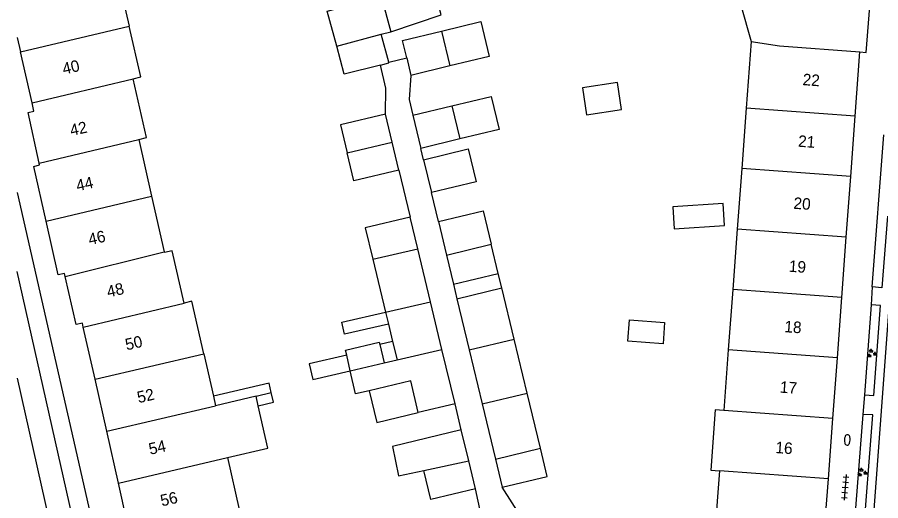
# Model space of a CAD drawing. Extents: x 132998 to 136004, y 396998 to 398512.
# Drawn here: x 133000 to 133074.9, y 397298.6 to 397340.6 of the extents above; entities that cross this region are included whole.
import ezdxf

# ---------------------------------------------------------------- set-up
doc = ezdxf.new("R2010")
doc.units = 0
for name, color, linetype in [('gg-afsc-erfafscheiding', 7, 'Continuous'), ('gg-anno-huisnummerreeks BGT', 7, 'Continuous'), ('gg-bbg-gedigitaliseerde bebouwing', 7, 'Continuous'), ('gg-bbg-gedigitaliseerde bijgebouw', 7, 'Continuous'), ('gg-bbg-hoofdgebouw', 7, 'Continuous'), ('gg-bbg-luifel en loopbrug', 7, 'Continuous'), ('gg-bbg-tussenscheiding', 7, 'Continuous'), ('gg-knt-verharding', 7, 'Continuous'), ('gg-knt-verharding nz', 7, 'Continuous'), ('gt-grn-weggrens', 7, 'Continuous'), ('gt-symb-brandkraan', 7, 'Continuous'), ('gt-symb-groenvak', 7, 'Continuous'), ('gt-symb-tegel verharding', 7, 'Continuous')]:
    doc.layers.add(name, color=color, linetype=linetype)

# ---------------------------------------------------------------- blocks, each defined once
blk = doc.blocks.new('gt0-TEG1')
at = {"layer": 'gt-symb-tegel verharding'}
for p, q in [((-1.125, 0), (1.125, 0)), ((-0.9, -0.25), (-0.9, 0.25)), ((-0.45, -0.25), (-0.45, 0.25)), ((0, -0.25), (0, 0.25)), ((0.45, -0.25), (0.45, 0.25)), ((0.9, -0.25), (0.9, 0.25))]:
    blk.add_line(p, q, dxfattribs=at)
blk = doc.blocks.new('gt0-BR')
at = {"layer": 'gt-symb-brandkraan'}
for centre, radius, start, end in [((-0.244, 0), 0.206, 107.56694, 252.43307), ((0.599, -2.664), 3, 106.89205, 107.56694), ((0, -0.691), 0.938, 73.10799, 106.89205), ((-0.599, -2.664), 3, 72.43309, 73.10799), ((0.244, 0), 0.206, 287.56695, 72.43309), ((0.599, 2.664), 3, 252.43307, 253.10797), ((0, 0.691), 0.938, 253.10797, 286.89206), ((-0.599, 2.664), 3, 286.89206, 287.56695)]:
    blk.add_arc(centre, radius, start, end, dxfattribs=at)
blk = doc.blocks.new('gt0-GRVAK')
at = {"layer": 'gt-symb-groenvak'}
for p, q in [((-0.11, 0.189), (-0.228, 0.24)), ((-0.182, 0.153), (0.088, 0.153)), ((-0.091, 0.211), (-0.156, 0.322)), ((-0.047, 0.214), (-0.047, 0.393)), ((-0.004, 0.211), (0.061, 0.322)), ((0.015, 0.189), (0.133, 0.24)), ((0.262, -0.052), (0.197, 0.059)), ((0.305, -0.049), (0.305, 0.13)), ((0.349, -0.052), (0.414, 0.059)), ((-0.245, -0.228), (-0.363, -0.177)), ((-0.318, -0.264), (-0.047, -0.264)), ((-0.226, -0.206), (-0.291, -0.095)), ((-0.183, -0.203), (-0.183, -0.024)), ((-0.139, -0.206), (-0.074, -0.095)), ((-0.12, -0.228), (-0.002, -0.177)), ((0.243, -0.074), (0.125, -0.023)), ((0.17, -0.11), (0.441, -0.11)), ((0.368, -0.074), (0.486, -0.023))]:
    blk.add_line(p, q, dxfattribs=at)

msp = doc.modelspace()

# ---------------------------------------------------------------- linework, layer by layer
at = {"layer": 'gg-afsc-erfafscheiding'}
for p, q in [((133032.228, 397336.667), (133033.782, 397337.041)), ((133035.242, 397328.213), (133035.004, 397329.204)), ((133033.103, 397327.306), (133034.084, 397323.234)), ((133036.53, 397322.865), (133035.925, 397325.378)), ((133038.523, 397304.8), (133037.985, 397307.035)), ((133043.804, 397297.109), (133042.078, 397299.824))]:
    msp.add_line(p, q, dxfattribs=at)
for points in [[(133031.933, 397332.167), (133031.966, 397334.413), (133031.499, 397336.424)], [(133034.146, 397335.529), (133033.987, 397333.443), (133034.313, 397332.077)], [(133026.937, 397294.751), (133040.207, 397297.522), (133039.759, 397299.666)]]:
    msp.add_lwpolyline(points, dxfattribs=at)
at = {"layer": 'gg-bbg-gedigitaliseerde bebouwing'}
for p, q in [((133008.695, 397344.229), (133009.701, 397339.813)), ((133062.766, 397341.612), (133063.665, 397338.468)), ((133063.665, 397338.468), (133063.237, 397332.688)), ((133063.237, 397332.688), (133062.85, 397327.444)), ((133010.535, 397329.975), (133011.652, 397325.069)), ((133062.85, 397327.444), (133062.462, 397322.204)), ((133011.652, 397325.069), (133012.756, 397320.223)), ((133062.462, 397322.204), (133062.074, 397316.962)), ((133062.074, 397316.962), (133061.686, 397311.72)), ((133016.175, 397311.395), (133017.013, 397307.716)), ((133061.686, 397311.72), (133061.299, 397306.479)), ((133017.013, 397307.716), (133017.202, 397306.885)), ((133020.715, 397307.708), (133017.202, 397306.885)), ((133020.904, 397306.877), (133020.715, 397307.708)), ((133018.229, 397302.378), (133019.257, 397297.867))]:
    msp.add_line(p, q, dxfattribs=at)
for points in [[(133010.041, 397335.233), (133010.708, 397335.393), (133009.701, 397339.813)], [(133010.535, 397329.975), (133011.202, 397330.135), (133010.041, 397335.233)], [(133014.471, 397315.786), (133013.439, 397320.315), (133012.77, 397320.163), (133012.756, 397320.223)], [(133016.175, 397311.395), (133015.14, 397315.938), (133014.471, 397315.786)], [(133018.229, 397302.378), (133021.742, 397303.202), (133020.904, 397306.877)], [(133061.299, 397306.479), (133060.552, 397306.534), (133060.164, 397301.291), (133060.911, 397301.236)], [(133060.911, 397301.236), (133060.519, 397295.935), (133062.848, 397295.818)]]:
    msp.add_lwpolyline(points, dxfattribs=at)
at = {"layer": 'gg-bbg-gedigitaliseerde bijgebouw'}
for p, q in [((133031.577, 397339.096), (133032.412, 397339.32)), ((133032.228, 397336.667), (133031.577, 397339.096)), ((133033.782, 397337.041), (133034.146, 397335.529)), ((133037.541, 397336.347), (133034.146, 397335.529)), ((133034.313, 397332.077), (133037.711, 397332.882)), ((133032.515, 397329.751), (133031.933, 397332.167)), ((133034.313, 397332.077), (133035.004, 397329.204)), ((133033.103, 397327.306), (133032.515, 397329.751)), ((133038.399, 397330.022), (133035.004, 397329.204)), ((133035.242, 397328.213), (133035.925, 397325.378)), ((133034.746, 397320.484), (133034.084, 397323.234)), ((133036.53, 397322.865), (133037.234, 397319.943)), ((133035.851, 397315.895), (133034.746, 397320.484)), ((133041.728, 397318.363), (133041.122, 397320.879)), ((133037.234, 397319.943), (133037.84, 397317.426)), ((133030.849, 397319.581), (133031.951, 397315.004)), ((133037.84, 397317.426), (133041.728, 397318.363)), ((133038.146, 397316.155), (133042.034, 397317.092)), ((133043.101, 397312.663), (133042.034, 397317.092)), ((133036.846, 397311.765), (133035.851, 397315.895)), ((133038.146, 397316.155), (133039.212, 397311.726)), ((133031.951, 397315.004), (133032.201, 397313.967)), ((133032.201, 397313.967), (133032.565, 397312.458)), ((133031.445, 397312.198), (133031.818, 397310.595)), ((133032.565, 397312.458), (133032.95, 397310.859)), ((133044.229, 397307.978), (133043.101, 397312.663)), ((133037.985, 397307.035), (133036.846, 397311.765)), ((133039.212, 397311.726), (133040.34, 397307.041)), ((133028.89, 397309.914), (133028.577, 397311.258)), ((133031.818, 397310.595), (133032.95, 397310.859)), ((133045.382, 397303.191), (133044.229, 397307.978)), ((133037.985, 397307.035), (133034.786, 397306.28)), ((133040.34, 397307.041), (133041.493, 397302.254)), ((133039.17, 397302.111), (133038.523, 397304.8)), ((133039.759, 397299.666), (133039.17, 397302.111)), ((133041.493, 397302.254), (133042.078, 397299.824))]:
    msp.add_line(p, q, dxfattribs=at)
for points in [[(133032.412, 397339.32), (133036.777, 397340.77), (133035.557, 397345.322), (133031.117, 397344.15)], [(133027.713, 397338.06), (133026.898, 397341.098), (133029.666, 397341.829)], [(133036.812, 397339.375), (133040.207, 397340.192), (133040.936, 397337.164), (133037.541, 397336.347)], [(133033.782, 397337.041), (133033.417, 397338.557), (133036.812, 397339.375)], [(133031.499, 397336.424), (133028.36, 397335.645), (133027.713, 397338.06)], [(133031.499, 397336.424), (133032.243, 397336.609), (133032.228, 397336.667)], [(133052.431, 397332.581), (133052.059, 397334.927), (133049.023, 397334.446), (133049.394, 397332.1), (133052.431, 397332.581)], [(133037.711, 397332.882), (133041.109, 397333.686), (133041.794, 397330.839), (133038.399, 397330.022)], [(133031.933, 397332.167), (133028.04, 397331.245), (133028.625, 397328.815)], [(133033.103, 397327.306), (133029.211, 397326.384), (133028.625, 397328.815)], [(133035.242, 397328.213), (133039.131, 397329.149), (133039.817, 397326.299), (133035.925, 397325.378)], [(133056.994, 397322.228), (133061.35, 397322.498), (133061.231, 397324.412), (133056.876, 397324.142), (133056.994, 397322.228)], [(133036.53, 397322.865), (133040.422, 397323.787), (133041.122, 397320.879)], [(133034.084, 397323.234), (133030.192, 397322.312), (133030.849, 397319.581)], [(133052.967, 397312.477), (133053.103, 397314.327), (133056.157, 397314.103), (133056.021, 397312.252), (133052.967, 397312.477)], [(133028.577, 397311.258), (133028.473, 397311.707), (133031.401, 397312.388), (133031.445, 397312.198)], [(133030.521, 397308.184), (133029.356, 397307.912), (133028.89, 397309.914)], [(133034.786, 397306.28), (133034.133, 397309.029), (133030.521, 397308.184)], [(133038.523, 397304.8), (133032.541, 397303.347), (133033.081, 397300.804), (133035.26, 397301.266)], [(133042.078, 397299.824), (133045.971, 397300.745), (133045.382, 397303.191)], [(133039.759, 397299.666), (133035.867, 397298.744), (133035.26, 397301.266)]]:
    msp.add_lwpolyline(points, dxfattribs=at)
at = {"layer": 'gg-bbg-hoofdgebouw'}
for p, q in [((133000, 397338.817), (133000.285, 397337.563)), ((133001.29, 397333.145), (133000.285, 397337.563)), ((133072.696, 397331.992), (133073.11, 397337.58)), ((133072.309, 397326.751), (133072.696, 397331.992)), ((133071.921, 397321.509), (133072.309, 397326.751)), ((133071.533, 397316.267), (133071.921, 397321.509)), ((133071.145, 397311.025), (133071.533, 397316.267)), ((133006.747, 397309.184), (133005.73, 397313.696)), ((133070.757, 397305.784), (133071.145, 397311.025)), ((133007.764, 397304.673), (133006.747, 397309.184)), ((133070.369, 397300.542), (133070.757, 397305.784)), ((133008.782, 397300.162), (133007.764, 397304.673)), ((133009.799, 397295.651), (133008.782, 397300.162)), ((133069.981, 397295.295), (133070.369, 397300.542))]:
    msp.add_line(p, q, dxfattribs=at)
for points in [[(133073.11, 397337.58), (133073.65, 397337.52), (133074.171, 397344.071)], [(133001.908, 397327.917), (133000.94, 397332.31), (133001.45, 397332.44), (133001.29, 397333.145)], [(133002.508, 397322.883), (133001.43, 397327.64), (133001.94, 397327.77), (133001.908, 397327.917)], [(133004.16, 397318.099), (133004.1, 397318.36), (133003.56, 397318.24), (133002.508, 397322.883)], [(133005.73, 397313.696), (133005.65, 397314.05), (133005.12, 397313.92), (133004.16, 397318.099)]]:
    msp.add_lwpolyline(points, dxfattribs=at)
at = {"layer": 'gg-bbg-luifel en loopbrug'}
for p, q in [((133042.034, 397317.092), (133041.728, 397318.363)), ((133037.84, 397317.426), (133038.146, 397316.155)), ((133032.565, 397312.458), (133031.445, 397312.198)), ((133020.715, 397307.708), (133022.036, 397308.017))]:
    msp.add_line(p, q, dxfattribs=at)
for points in [[(133032.201, 397313.967), (133028.401, 397313.098), (133028.163, 397314.139), (133031.951, 397315.004)], [(133028.577, 397311.258), (133025.331, 397310.502), (133025.643, 397309.159), (133028.89, 397309.914)], [(133022.036, 397308.017), (133021.841, 397308.848), (133017.013, 397307.716)], [(133020.904, 397306.877), (133022.23, 397307.187), (133022.036, 397308.017)], [(133030.521, 397308.184), (133031.183, 397305.435), (133034.786, 397306.28)]]:
    msp.add_lwpolyline(points, dxfattribs=at)
at = {"layer": 'gg-bbg-tussenscheiding'}
for p, q in [((133031.601, 397342.34), (133032.412, 397339.32)), ((133000.285, 397337.563), (133009.701, 397339.813)), ((133027.713, 397338.06), (133031.577, 397339.096)), ((133036.812, 397339.375), (133037.541, 397336.347)), ((133001.29, 397333.145), (133010.041, 397335.233)), ((133037.711, 397332.882), (133038.399, 397330.022)), ((133072.696, 397331.992), (133063.237, 397332.688)), ((133001.908, 397327.917), (133010.535, 397329.975)), ((133028.625, 397328.815), (133032.515, 397329.751)), ((133072.309, 397326.751), (133062.85, 397327.444)), ((133002.508, 397322.883), (133011.652, 397325.069)), ((133071.921, 397321.509), (133062.462, 397322.204)), ((133030.849, 397319.581), (133034.746, 397320.484)), ((133037.234, 397319.943), (133041.122, 397320.879)), ((133004.16, 397318.099), (133012.756, 397320.223)), ((133071.533, 397316.267), (133062.074, 397316.962)), ((133031.951, 397315.004), (133035.851, 397315.895)), ((133005.73, 397313.696), (133014.471, 397315.786)), ((133039.212, 397311.726), (133043.101, 397312.663)), ((133006.747, 397309.184), (133016.175, 397311.395)), ((133032.95, 397310.859), (133036.846, 397311.765)), ((133071.145, 397311.025), (133061.686, 397311.72)), ((133028.89, 397309.914), (133031.818, 397310.595)), ((133040.34, 397307.041), (133044.229, 397307.978)), ((133007.764, 397304.673), (133017.202, 397306.885)), ((133070.757, 397305.784), (133061.299, 397306.479)), ((133041.493, 397302.254), (133045.382, 397303.191)), ((133008.782, 397300.162), (133018.229, 397302.378)), ((133035.26, 397301.266), (133039.17, 397302.111)), ((133070.369, 397300.542), (133060.911, 397301.236))]:
    msp.add_line(p, q, dxfattribs=at)
msp.add_lwpolyline([(133063.665, 397338.468), (133066.114, 397338.097), (133073.11, 397337.58)], dxfattribs=at)
at = {"layer": 'gg-knt-verharding'}
for p, q in [((133074.17, 397317.202), (133075.165, 397330.38)), ((133000, 397325.372), (133008.925, 397286.111)), ((133074.084, 397315.618), (133073.488, 397307.829)), ((133074.898, 397315.577), (133074.084, 397315.618)), ((133073.367, 397306.115), (133072.441, 397294.658)), ((133074.217, 397306.083), (133073.367, 397306.115))]:
    msp.add_line(p, q, dxfattribs=at)
for points in [[(133075.507, 397323.324), (133075.016, 397317.105), (133074.17, 397317.202)], [(133006.613, 397279.721), (133008.765, 397280.263), (133005.537, 397293.868), (133000, 397318.518)], [(133080.686, 397315.093), (133075.611, 397315.405), (133073.381, 397285.349)], [(133073.488, 397307.829), (133074.302, 397307.764), (133074.898, 397315.577)], [(133072.441, 397294.658), (133073.341, 397294.596), (133074.217, 397306.083)]]:
    msp.add_lwpolyline(points, dxfattribs=at)
at = {"layer": 'gg-knt-verharding nz'}
msp.add_line((133000, 397309.257), (133006.613, 397279.721), dxfattribs=at)
at = {"layer": 'gt-grn-weggrens'}
for p, q in [((133074.17, 397317.202), (133074.084, 397315.618)), ((133073.488, 397307.829), (133073.367, 397306.115))]:
    msp.add_line(p, q, dxfattribs=at)

# ---------------------------------------------------------------- block references
at = {"layer": 'gt-symb-brandkraan', "rotation": 87.19194693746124}
msp.add_blockref('gt0-BR', (133072.006, 397303.913), dxfattribs=at)
at = {"layer": 'gt-symb-groenvak'}
for p in [(133074.123, 397311.413), (133073.287, 397301.094)]:
    msp.add_blockref('gt0-GRVAK', p, dxfattribs=at)
at = {"layer": 'gt-symb-tegel verharding', "rotation": -94.64472160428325}
msp.add_blockref('gt0-TEG1', (133071.824, 397299.807), dxfattribs=at)

# ---------------------------------------------------------------- texts
at = {"layer": 'gg-anno-huisnummerreeks BGT'}
for s, rotation, p in [('40', 12.8, (133004.037, 397335.598)), ('22', 355.8, (133068.106, 397334.691)), ('42', 12.4, (133004.689, 397330.269)), ('21', 355.8, (133067.711, 397329.348)), ('44', 12.8, (133005.227, 397325.468)), ('20', 355.8, (133067.313, 397323.966)), ('46', 12.8, (133006.284, 397320.803)), ('19', 355.8, (133066.908, 397318.506)), ('48', 12.9, (133007.889, 397316.263)), ('18', 355.8, (133066.52, 397313.264)), ('50', 12.7, (133009.489, 397311.678)), ('52', 12.7, (133010.521, 397307.099)), ('17', 355.8, (133066.132, 397308.018)), ('54', 12.7, (133011.531, 397302.621)), ('16', 355.8, (133065.744, 397302.781)), ('56', 12.7, (133012.541, 397298.145))]:
    msp.add_text(s, height=1, rotation=rotation, dxfattribs=at).set_placement(p)

doc.saveas('drawing.dxf')
